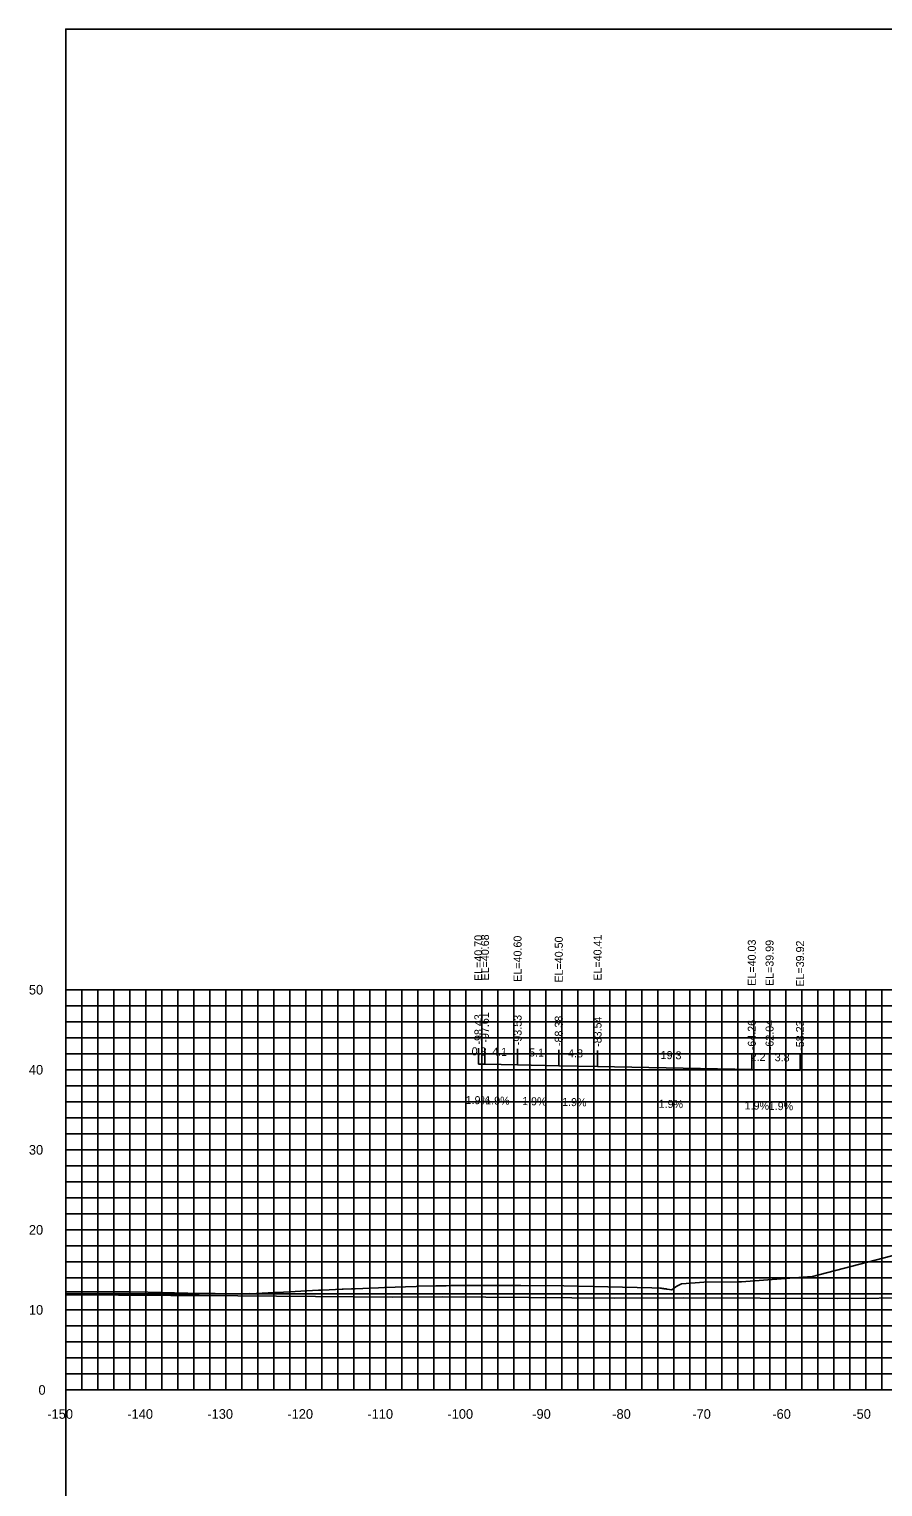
# Model space of a CAD drawing. Extents: x 1800880 to 1818864, y 245271 to 250560.
# Drawn here: x 1815600.3 to 1815707, y 246098.3 to 246280.4 of the extents above; entities that cross this region are included whole.
import ezdxf

# ---------------------------------------------------------------- set-up
doc = ezdxf.new("R2010")
doc.units = 0
for name, color, linetype in [('33', 7, 'Continuous'), ('ANNO-TXT', 7, 'Continuous'), ('CL-CNST', 7, 'Continuous'), ('DESIGN - DRAINAGE - Bridges', 7, 'Continuous'), ('Level 37', 7, 'Continuous'), ('Level 46', 7, 'Continuous'), ('Level 62', 7, 'Continuous'), ('SHT-BDR', 7, 'Continuous')]:
    doc.layers.add(name, color=color, linetype=linetype)

msp = doc.modelspace()

# ---------------------------------------------------------------- linework, layer by layer
at = {"layer": 'CL-CNST'}
msp.add_lwpolyline([(1815604.91, 246122.65), (1815610.71, 246122.65), (1815612.82, 246122.64), (1815615.16, 246122.62), (1815621.85, 246122.45), (1815623.6, 246122.42), (1815627.53, 246122.38), (1815627.53, 246122.38), (1815627.92, 246122.42), (1815627.97, 246122.41), (1815630.98, 246122.57), (1815631.36, 246122.58), (1815636.49, 246122.85), (1815636.73, 246122.85), (1815637, 246122.85), (1815639.47, 246122.99), (1815639.57, 246122.99), (1815640.61, 246123.04), (1815640.65, 246123.04), (1815641.07, 246123.04), (1815642.04, 246123.08), (1815644.02, 246123.15), (1815644.76, 246123.18), (1815648.72, 246123.33), (1815648.95, 246123.34), (1815651.18, 246123.39), (1815651.69, 246123.4), (1815651.97, 246123.4), (1815652.46, 246123.41), (1815653.09, 246123.42), (1815654.96, 246123.44), (1815661.79, 246123.42), (1815667.14, 246123.41), (1815678.15, 246123.14), (1815679.15, 246123.12), (1815679.15, 246123.12), (1815679.31, 246123.1), (1815679.43, 246123.08), (1815679.54, 246123.06), (1815679.63, 246123.05), (1815679.7, 246123.04), (1815679.77, 246123.03), (1815679.83, 246123.03), (1815679.88, 246123.02), (1815679.92, 246123.01), (1815679.97, 246123.01), (1815680, 246123), (1815680.04, 246123), (1815680.07, 246122.99), (1815680.65, 246122.89), (1815681.15, 246123.26), (1815681.29, 246123.36), (1815681.87, 246123.64), (1815681.92, 246123.64), (1815684.64, 246123.87), (1815688.83, 246123.88), (1815689.11, 246123.89), (1815689.38, 246123.89), (1815697.62, 246124.52), (1815697.91, 246124.52), (1815698.08, 246124.52), (1815711.19, 246127.95)], dxfattribs=at)
at = {"layer": 'DESIGN - DRAINAGE - Bridges'}
for p, q in [((1815604.85, 246160.39), (1815604.91, 246160.39)), ((1815604.91, 246110.39), (1815604.91, 246160.39)), ((1815604.85, 246150.39), (1815604.91, 246150.39)), ((1815604.85, 246140.39), (1815604.91, 246140.39)), ((1815604.85, 246130.39), (1815604.91, 246130.39)), ((1815604.85, 246120.39), (1815604.91, 246120.39)), ((1815604.85, 246110.39), (1815604.91, 246110.39)), ((1815604.91, 246110.39), (1815904.91, 246110.39)), ((1815604.91, 246110.33), (1815604.91, 246110.39)), ((1815614.91, 246110.33), (1815614.91, 246110.39)), ((1815624.91, 246110.33), (1815624.91, 246110.39)), ((1815634.91, 246110.33), (1815634.91, 246110.39)), ((1815644.91, 246110.33), (1815644.91, 246110.39)), ((1815654.91, 246110.33), (1815654.91, 246110.39)), ((1815664.91, 246110.33), (1815664.91, 246110.39)), ((1815674.91, 246110.33), (1815674.91, 246110.39)), ((1815684.91, 246110.33), (1815684.91, 246110.39)), ((1815694.91, 246110.33), (1815694.91, 246110.39)), ((1815704.91, 246110.33), (1815704.91, 246110.39))]:
    msp.add_line(p, q, dxfattribs=at)
at = {"layer": 'Level 37'}
for p, q in [((1815656.48, 246151.09), (1815656.48, 246153.09)), ((1815657.3, 246151.07), (1815657.3, 246153.07)), ((1815661.38, 246150.99), (1815661.38, 246152.99)), ((1815666.53, 246150.89), (1815666.53, 246152.89)), ((1815671.37, 246150.8), (1815671.37, 246152.8)), ((1815690.65, 246150.42), (1815690.65, 246152.42)), ((1815692.87, 246150.38), (1815692.87, 246152.38)), ((1815696.68, 246150.3), (1815696.68, 246152.3))]:
    msp.add_line(p, q, dxfattribs=at)
msp.add_lwpolyline([(1815604.91, 246090.39), (1815904.91, 246090.39), (1815904.91, 246280.39), (1815604.91, 246280.39)], close=True, dxfattribs=at)
at = {"layer": 'Level 46'}
for p, q in [((1815604.91, 246160.39), (1815904.91, 246160.39)), ((1815604.91, 246110.39), (1815604.91, 246160.39)), ((1815606.91, 246110.39), (1815606.91, 246160.39)), ((1815608.91, 246110.39), (1815608.91, 246160.39)), ((1815610.91, 246110.39), (1815610.91, 246160.39)), ((1815612.91, 246110.39), (1815612.91, 246160.39)), ((1815614.91, 246110.39), (1815614.91, 246160.39)), ((1815616.91, 246110.39), (1815616.91, 246160.39)), ((1815618.91, 246110.39), (1815618.91, 246160.39)), ((1815620.91, 246110.39), (1815620.91, 246160.39)), ((1815622.91, 246110.39), (1815622.91, 246160.39)), ((1815624.91, 246110.39), (1815624.91, 246160.39)), ((1815626.91, 246110.39), (1815626.91, 246160.39)), ((1815628.91, 246110.39), (1815628.91, 246160.39)), ((1815630.91, 246110.39), (1815630.91, 246160.39)), ((1815632.91, 246110.39), (1815632.91, 246160.39)), ((1815634.91, 246110.39), (1815634.91, 246160.39)), ((1815636.91, 246110.39), (1815636.91, 246160.39)), ((1815638.91, 246110.39), (1815638.91, 246160.39)), ((1815640.91, 246110.39), (1815640.91, 246160.39)), ((1815642.91, 246110.39), (1815642.91, 246160.39)), ((1815644.91, 246110.39), (1815644.91, 246160.39)), ((1815646.91, 246110.39), (1815646.91, 246160.39)), ((1815648.91, 246110.39), (1815648.91, 246160.39)), ((1815650.91, 246110.39), (1815650.91, 246160.39)), ((1815652.91, 246110.39), (1815652.91, 246160.39)), ((1815654.91, 246110.39), (1815654.91, 246160.39)), ((1815656.91, 246110.39), (1815656.91, 246160.39)), ((1815658.91, 246110.39), (1815658.91, 246160.39)), ((1815660.91, 246110.39), (1815660.91, 246160.39)), ((1815662.91, 246110.39), (1815662.91, 246160.39)), ((1815664.91, 246110.39), (1815664.91, 246160.39)), ((1815666.91, 246110.39), (1815666.91, 246160.39)), ((1815668.91, 246110.39), (1815668.91, 246160.39)), ((1815670.91, 246110.39), (1815670.91, 246160.39)), ((1815672.91, 246110.39), (1815672.91, 246160.39)), ((1815674.91, 246110.39), (1815674.91, 246160.39)), ((1815676.91, 246110.39), (1815676.91, 246160.39)), ((1815678.91, 246110.39), (1815678.91, 246160.39)), ((1815680.91, 246110.39), (1815680.91, 246160.39)), ((1815682.91, 246110.39), (1815682.91, 246160.39)), ((1815684.91, 246110.39), (1815684.91, 246160.39)), ((1815686.91, 246110.39), (1815686.91, 246160.39)), ((1815688.91, 246110.39), (1815688.91, 246160.39)), ((1815690.91, 246110.39), (1815690.91, 246160.39)), ((1815692.91, 246110.39), (1815692.91, 246160.39)), ((1815694.91, 246110.39), (1815694.91, 246160.39)), ((1815696.91, 246110.39), (1815696.91, 246160.39)), ((1815698.91, 246110.39), (1815698.91, 246160.39)), ((1815700.91, 246110.39), (1815700.91, 246160.39)), ((1815702.91, 246110.39), (1815702.91, 246160.39)), ((1815704.91, 246110.39), (1815704.91, 246160.39)), ((1815706.91, 246110.39), (1815706.91, 246160.39)), ((1815604.91, 246158.39), (1815904.91, 246158.39)), ((1815604.91, 246156.39), (1815904.91, 246156.39)), ((1815604.91, 246154.39), (1815904.91, 246154.39)), ((1815604.91, 246152.39), (1815904.91, 246152.39)), ((1815604.91, 246150.39), (1815904.91, 246150.39)), ((1815604.91, 246148.39), (1815904.91, 246148.39)), ((1815604.91, 246146.39), (1815904.91, 246146.39)), ((1815604.91, 246144.39), (1815904.91, 246144.39)), ((1815604.91, 246142.39), (1815904.91, 246142.39)), ((1815604.91, 246140.39), (1815904.91, 246140.39)), ((1815604.91, 246138.39), (1815904.91, 246138.39)), ((1815604.91, 246136.39), (1815904.91, 246136.39)), ((1815604.91, 246134.39), (1815904.91, 246134.39)), ((1815604.91, 246132.39), (1815904.91, 246132.39)), ((1815604.91, 246130.39), (1815904.91, 246130.39)), ((1815604.91, 246128.39), (1815904.91, 246128.39)), ((1815604.91, 246126.39), (1815904.91, 246126.39)), ((1815604.91, 246124.39), (1815904.91, 246124.39)), ((1815604.91, 246122.39), (1815904.91, 246122.39)), ((1815604.91, 246120.39), (1815904.91, 246120.39)), ((1815604.91, 246118.39), (1815904.91, 246118.39)), ((1815604.91, 246116.39), (1815904.91, 246116.39)), ((1815604.91, 246114.39), (1815904.91, 246114.39)), ((1815604.91, 246112.39), (1815904.91, 246112.39)), ((1815604.91, 246110.39), (1815904.91, 246110.39))]:
    msp.add_line(p, q, dxfattribs=at)
at = {"layer": 'Level 62'}
for points in [[(1815656.48, 246151.09), (1815657.3, 246151.07), (1815661.38, 246150.99), (1815666.53, 246150.89), (1815671.37, 246150.8), (1815690.65, 246150.42), (1815692.87, 246150.38), (1815696.68, 246150.3)], [(1815604.91, 246122.26), (1815618.04, 246122.18), (1815621.57, 246122.18), (1815645.79, 246122), (1815652.04, 246122.01), (1815673.55, 246121.86), (1815682.08, 246121.89), (1815701.3, 246121.83), (1815711.78, 246121.88), (1815729.06, 246121.9), (1815741.21, 246121.97), (1815756.82, 246121.69), (1815770.43, 246121.78), (1815784.57, 246121.93), (1815797.6, 246121.84), (1815812.33, 246121.93), (1815825.13, 246122.15), (1815840.08, 246122.24), (1815852.6, 246121.9), (1815867.84, 246122), (1815886.01, 246121.36), (1815895.59, 246121.43), (1815904.91, 246121.43)]]:
    msp.add_lwpolyline(points, dxfattribs=at)

# ---------------------------------------------------------------- texts
for s, p in [('-150', (1815602.61, 246106.79)), ('-140', (1815612.61, 246106.79)), ('-130', (1815622.61, 246106.79)), ('-120', (1815632.61, 246106.79)), ('-110', (1815642.61, 246106.79)), ('-100', (1815652.61, 246106.79)), ('-90', (1815663.21, 246106.79)), ('-80', (1815673.21, 246106.79)), ('-70', (1815683.21, 246106.79)), ('-60', (1815693.21, 246106.79)), ('-50', (1815703.21, 246106.79))]:
    msp.add_text(s, height=1.2).set_placement(p)
at = {"layer": '33'}
for s, p in [('50', (1815600.31, 246159.79)), ('40', (1815600.31, 246149.79)), ('30', (1815600.31, 246139.79)), ('20', (1815600.31, 246129.79)), ('10', (1815600.31, 246119.79)), ('0', (1815601.51, 246109.79))]:
    msp.add_text(s, height=1.2, dxfattribs=at).set_placement(p)
at = {"layer": 'ANNO-TXT'}
for s, rotation, p in [('0.8', 358.8876, (1815655.63, 246152.2)), ('4.1', 358.8876, (1815658.2, 246152.15)), ('5.1', 358.8832, (1815662.82, 246152.06)), ('4.8', 358.8832, (1815667.69, 246151.97)), ('19.3', 358.8832, (1815679.25, 246151.74)), ('2.2', 358.8832, (1815690.5, 246151.52)), ('3.8', 358.8832, (1815693.51, 246151.46)), ('1.9%', 358.8876, (1815654.88, 246146.12)), ('1.9%', 358.8876, (1815657.33, 246146.07)), ('1.9%', 358.8832, (1815661.94, 246145.98)), ('1.9%', 358.8832, (1815666.94, 246145.88)), ('1.9%', 358.8832, (1815679, 246145.65)), ('1.9%', 358.8832, (1815689.75, 246145.44)), ('1.9%', 358.8832, (1815692.76, 246145.38))]:
    msp.add_text(s, height=1, rotation=rotation, dxfattribs=at).set_placement(p)
at = {"layer": 'DESIGN - DRAINAGE - Bridges'}
msp.add_text('-', height=0.0001, dxfattribs=at).set_placement((1815604.91, 246110.39))
at = {"layer": 'SHT-BDR'}
for s, p in [('EL=40.70', (1815656.98, 246161.48)), ('EL=40.68', (1815657.8, 246161.54)), ('EL=40.60', (1815661.88, 246161.38)), ('EL=40.50', (1815667.03, 246161.28)), ('EL=40.41', (1815671.87, 246161.52)), ('EL=40.03', (1815691.15, 246160.89)), ('EL=39.99', (1815693.37, 246160.85)), ('EL=39.92', (1815697.18, 246160.77)), ('-98.43', (1815656.98, 246153.54)), ('-97.61', (1815657.8, 246153.78)), ('-93.53', (1815661.88, 246153.45)), ('-88.38', (1815667.03, 246153.35)), ('-83.54', (1815671.87, 246153.25)), ('-64.26', (1815691.15, 246152.83)), ('-62.04', (1815693.37, 246152.83)), ('-58.23', (1815697.18, 246152.76))]:
    msp.add_text(s, height=1, rotation=90, dxfattribs=at).set_placement(p)

doc.saveas('drawing.dxf')
